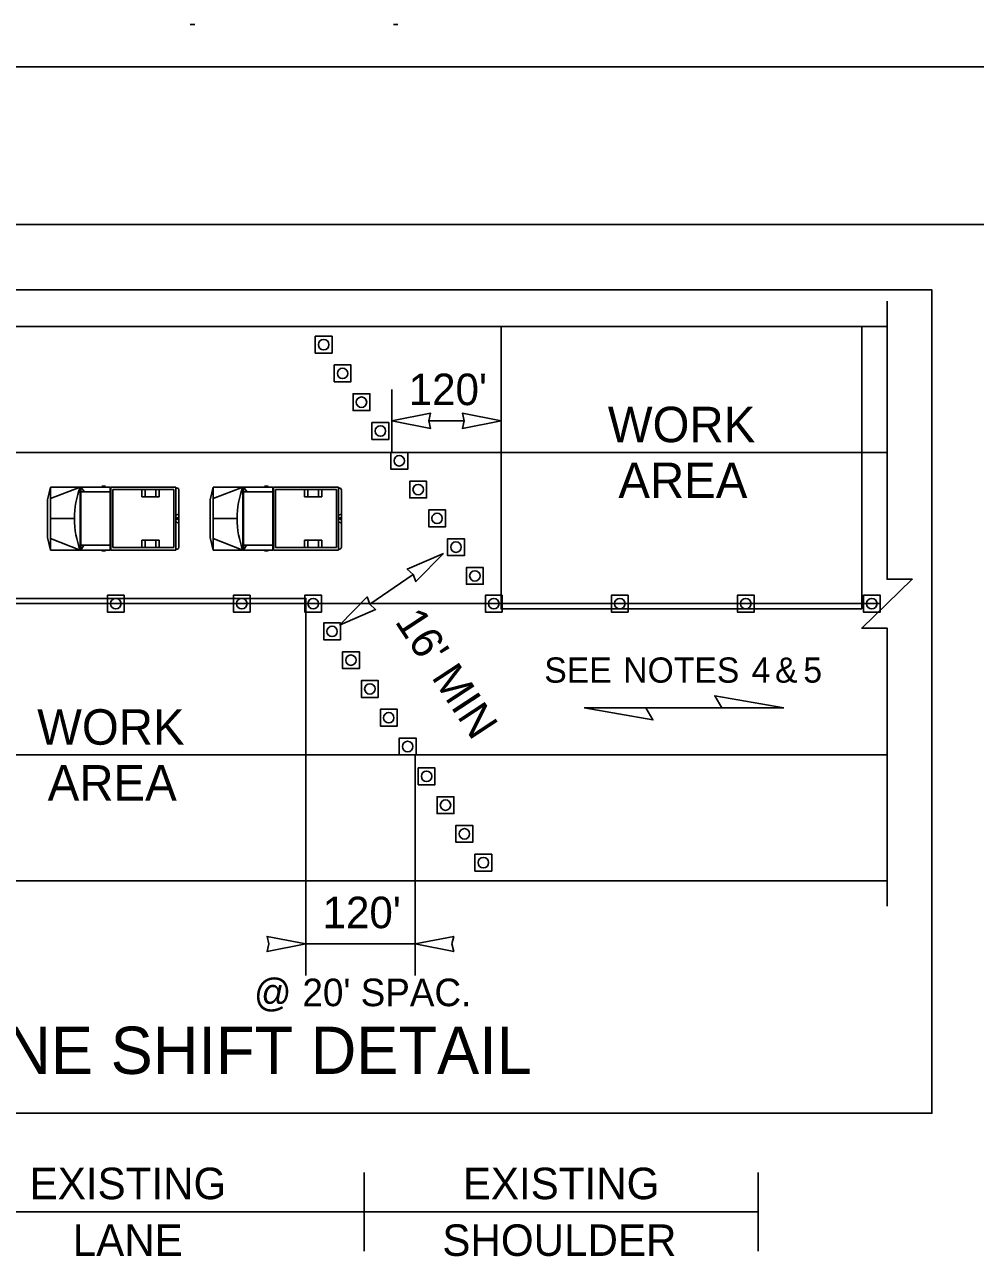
# Model space of a CAD drawing. Extents: x 99999.1 to 100095.7, y 99995 to 100010.7.
# Drawn here: x 100006.828 to 100009.243, y 100003.112 to 100006.24 of the extents above; entities that cross this region are included whole.
import ezdxf

# ---------------------------------------------------------------- set-up
doc = ezdxf.new("R2010")
doc.units = 0
for name, color, linetype in [('RD_ED_ShoulderPavedEdge', 7, 'Continuous'), ('RD_MK_LineEdgeWhite', 7, 'Continuous'), ('RD_MK_LineSkipCenter', 7, 'Continuous'), ('SH_DE_DetailHeading2Text', 7, 'Continuous'), ('SH_TI_Tables', 7, 'Continuous'), ('TR_WZ_MotoristVehicle', 7, 'Continuous'), ('TR_WZ_TrafficCone', 7, 'Continuous'), ('TR_WZ_WorkZoneDetails', 7, 'Continuous'), ('TR_WZ_WorkZoneTextCurrent', 7, 'Continuous')]:
    doc.layers.add(name, color=color, linetype=linetype)

msp = doc.modelspace()

# ---------------------------------------------------------------- linework, layer by layer
at = {"layer": 'RD_ED_ShoulderPavedEdge'}
for p, q in [((100000.1076, 100005.7323), (100015.6424, 100005.7323)), ((100005.1009, 100005.4735), (100009.0183, 100005.4735)), ((100005.1009, 100004.0655), (100009.0183, 100004.0655))]:
    msp.add_line(p, q, dxfattribs=at)
at = {"layer": 'RD_MK_LineEdgeWhite'}
for p, q in [((100000.1076, 100006.1323), (100015.6424, 100006.1323)), ((100005.1009, 100005.1535), (100009.0183, 100005.1535)), ((100005.1009, 100004.3855), (100009.0183, 100004.3855))]:
    msp.add_line(p, q, dxfattribs=at)
at = {"layer": 'RD_MK_LineSkipCenter'}
msp.add_lwpolyline([(100009.0017, 100004.7695), (100005.0844, 100004.7695)], dxfattribs=at)
at = {"layer": 'SH_TI_Tables'}
msp.add_lwpolyline([(100004.9869, 100005.5662), (100009.1323, 100005.5662), (100009.1323, 100003.4755), (100004.9869, 100003.4755)], close=True, dxfattribs=at)
at = {"layer": 'TR_WZ_MotoristVehicle'}
for p, q in [((100007.2487, 100006.2395), (100007.26, 100006.2395)), ((100007.765, 100006.2395), (100007.7763, 100006.2395)), ((100006.894, 100005.0655), (100006.8866, 100005.0332)), ((100006.894, 100005.0655), (100006.894, 100004.9055)), ((100006.894, 100005.0655), (100007.0451, 100005.0655)), ((100006.894, 100005.0362), (100006.9696, 100005.0655)), ((100006.9696, 100005.0655), (100006.9696, 100004.9055)), ((100006.9709, 100005.0655), (100006.9709, 100004.9055)), ((100006.9709, 100005.0655), (100006.9806, 100005.0531)), ((100006.9709, 100005.0531), (100007.0451, 100005.0531)), ((100007.0245, 100005.0677), (100007.0336, 100005.0677)), ((100007.0451, 100005.0655), (100007.0451, 100004.9055)), ((100007.2119, 100005.0655), (100007.0473, 100005.0655)), ((100007.0473, 100005.0655), (100007.0473, 100004.9055)), ((100007.2072, 100005.0591), (100007.052, 100005.0591)), ((100007.052, 100005.0591), (100007.052, 100004.9119)), ((100007.1262, 100005.0591), (100007.1262, 100005.0407)), ((100007.1341, 100005.0591), (100007.1341, 100005.0407)), ((100007.1614, 100005.0591), (100007.1614, 100005.0407)), ((100007.1701, 100005.0591), (100007.1701, 100005.0407)), ((100007.2072, 100005.0591), (100007.2072, 100004.9119)), ((100007.2119, 100005.0655), (100007.2119, 100004.9055)), ((100007.216, 100005.0629), (100007.2125, 100005.0629)), ((100007.2125, 100005.0629), (100007.2125, 100004.9081)), ((100007.2196, 100005.058), (100007.2196, 100004.913)), ((100007.307, 100005.0655), (100007.2996, 100005.0332)), ((100007.307, 100005.0655), (100007.307, 100004.9055)), ((100007.307, 100005.0655), (100007.4581, 100005.0655)), ((100007.307, 100005.0362), (100007.3826, 100005.0655)), ((100007.3826, 100005.0655), (100007.3826, 100004.9055)), ((100007.384, 100005.0655), (100007.384, 100004.9055)), ((100007.384, 100005.0655), (100007.3936, 100005.0531)), ((100007.384, 100005.0531), (100007.4581, 100005.0531)), ((100007.4375, 100005.0677), (100007.4466, 100005.0677)), ((100007.4581, 100005.0655), (100007.4581, 100004.9055)), ((100007.6249, 100005.0655), (100007.4603, 100005.0655)), ((100007.4603, 100005.0655), (100007.4603, 100004.9055)), ((100007.6202, 100005.0591), (100007.465, 100005.0591)), ((100007.465, 100005.0591), (100007.465, 100004.9119)), ((100007.5392, 100005.0591), (100007.5392, 100005.0407)), ((100007.5472, 100005.0591), (100007.5472, 100005.0407)), ((100007.5744, 100005.0591), (100007.5744, 100005.0407)), ((100007.5832, 100005.0591), (100007.5832, 100005.0407)), ((100007.6202, 100005.0591), (100007.6202, 100004.9119)), ((100007.6249, 100005.0655), (100007.6249, 100004.9055)), ((100007.629, 100005.0629), (100007.6255, 100005.0629)), ((100007.6255, 100005.0629), (100007.6255, 100004.9081)), ((100007.6326, 100005.058), (100007.6326, 100004.913)), ((100006.8866, 100005.0332), (100006.8866, 100004.9378)), ((100007.1701, 100005.0407), (100007.1262, 100005.0407)), ((100007.2996, 100005.0332), (100007.2996, 100004.9378)), ((100007.5832, 100005.0407), (100007.5392, 100005.0407)), ((100007.2196, 100004.9968), (100007.2125, 100004.9938)), ((100007.6326, 100004.9968), (100007.6255, 100004.9938)), ((100006.894, 100004.9855), (100006.9547, 100004.9855)), ((100007.2196, 100004.9742), (100007.2125, 100004.9772)), ((100007.2177, 100004.9855), (100007.2144, 100004.9855)), ((100007.216, 100004.9877), (100007.216, 100004.9832)), ((100007.307, 100004.9855), (100007.3677, 100004.9855)), ((100007.6326, 100004.9742), (100007.6255, 100004.9772)), ((100007.6307, 100004.9855), (100007.6274, 100004.9855)), ((100007.629, 100004.9877), (100007.629, 100004.9832)), ((100006.894, 100004.9055), (100006.8866, 100004.9378)), ((100006.894, 100004.9348), (100006.9696, 100004.9055)), ((100007.1262, 100004.9119), (100007.1262, 100004.9303)), ((100007.1701, 100004.9303), (100007.1262, 100004.9303)), ((100007.1341, 100004.9119), (100007.1341, 100004.9303)), ((100007.1614, 100004.9119), (100007.1614, 100004.9303)), ((100007.1701, 100004.9119), (100007.1701, 100004.9303)), ((100007.307, 100004.9055), (100007.2996, 100004.9378)), ((100007.307, 100004.9348), (100007.3826, 100004.9055)), ((100007.5392, 100004.9119), (100007.5392, 100004.9303)), ((100007.5832, 100004.9303), (100007.5392, 100004.9303)), ((100007.5472, 100004.9119), (100007.5472, 100004.9303)), ((100007.5744, 100004.9119), (100007.5744, 100004.9303)), ((100007.5832, 100004.9119), (100007.5832, 100004.9303)), ((100006.894, 100004.9055), (100007.0451, 100004.9055)), ((100006.9709, 100004.9179), (100007.0451, 100004.9179)), ((100006.9789, 100004.9179), (100006.9709, 100004.9055)), ((100007.0245, 100004.9032), (100007.0336, 100004.9032)), ((100007.2119, 100004.9055), (100007.0473, 100004.9055)), ((100007.2072, 100004.9119), (100007.052, 100004.9119)), ((100007.216, 100004.9081), (100007.2125, 100004.9081)), ((100007.307, 100004.9055), (100007.4581, 100004.9055)), ((100007.384, 100004.9179), (100007.4581, 100004.9179)), ((100007.3919, 100004.9179), (100007.384, 100004.9055)), ((100007.4375, 100004.9032), (100007.4466, 100004.9032)), ((100007.6249, 100004.9055), (100007.4603, 100004.9055)), ((100007.6202, 100004.9119), (100007.465, 100004.9119)), ((100007.629, 100004.9081), (100007.6255, 100004.9081))]:
    msp.add_line(p, q, dxfattribs=at)
for centre, major_axis, start_param, end_param in [((100007.0776, 100004.9855), (0, -0.1679), 4.215667, 5.208926), ((100007.216, 100005.058), (0, 0.00488), 4.712389, 6.283185), ((100007.4906, 100004.9855), (0, -0.1679), 4.215667, 5.208926), ((100007.629, 100005.058), (0, 0.00488), 4.712389, 6.283185), ((100007.216, 100004.913), (0, -0.00488), 0, 1.570796), ((100007.629, 100004.913), (0, -0.00488), 0, 1.570796)]:
    msp.add_ellipse(centre, major_axis=major_axis, ratio=0.73155, start_param=start_param, end_param=end_param, dxfattribs=at)
for centre in [(100007.216, 100004.9855), (100007.629, 100004.9855)]:
    msp.add_ellipse(centre, major_axis=(0, 0.00225), ratio=0.73155, dxfattribs=at)
at = {"layer": 'TR_WZ_TrafficCone'}
for points in [[(100007.5663, 100005.4484), (100007.6089, 100005.4484), (100007.6089, 100005.4058), (100007.5663, 100005.4058), (100007.5663, 100005.4484)], [(100007.5663, 100005.4058), (100007.6089, 100005.4058), (100007.6089, 100005.4484), (100007.5663, 100005.4484), (100007.5663, 100005.4058)], [(100007.6143, 100005.3754), (100007.6569, 100005.3754), (100007.6569, 100005.3327), (100007.6143, 100005.3327), (100007.6143, 100005.3754)], [(100007.6143, 100005.3327), (100007.6569, 100005.3327), (100007.6569, 100005.3754), (100007.6143, 100005.3754), (100007.6143, 100005.3327)], [(100007.6623, 100005.3023), (100007.7049, 100005.3023), (100007.7049, 100005.2596), (100007.6623, 100005.2596), (100007.6623, 100005.3023)], [(100007.6623, 100005.2596), (100007.7049, 100005.2596), (100007.7049, 100005.3023), (100007.6623, 100005.3023), (100007.6623, 100005.2596)], [(100007.7103, 100005.2292), (100007.7529, 100005.2292), (100007.7529, 100005.1866), (100007.7103, 100005.1866), (100007.7103, 100005.2292)], [(100007.7103, 100005.1866), (100007.7529, 100005.1866), (100007.7529, 100005.2292), (100007.7103, 100005.2292), (100007.7103, 100005.1866)], [(100007.7583, 100005.1535), (100007.801, 100005.1535), (100007.801, 100005.1108), (100007.7583, 100005.1108), (100007.7583, 100005.1535)], [(100007.7583, 100005.1108), (100007.801, 100005.1108), (100007.801, 100005.1535), (100007.7583, 100005.1535), (100007.7583, 100005.1108)], [(100007.8063, 100005.0804), (100007.849, 100005.0804), (100007.849, 100005.0378), (100007.8063, 100005.0378), (100007.8063, 100005.0804)], [(100007.8063, 100005.0378), (100007.849, 100005.0378), (100007.849, 100005.0804), (100007.8063, 100005.0804), (100007.8063, 100005.0378)], [(100007.8543, 100005.0074), (100007.897, 100005.0074), (100007.897, 100004.9647), (100007.8543, 100004.9647), (100007.8543, 100005.0074)], [(100007.8543, 100004.9647), (100007.897, 100004.9647), (100007.897, 100005.0074), (100007.8543, 100005.0074), (100007.8543, 100004.9647)], [(100007.9023, 100004.9343), (100007.945, 100004.9343), (100007.945, 100004.8916), (100007.9023, 100004.8916), (100007.9023, 100004.9343)], [(100007.9023, 100004.8916), (100007.945, 100004.8916), (100007.945, 100004.9343), (100007.9023, 100004.9343), (100007.9023, 100004.8916)], [(100007.9503, 100004.8612), (100007.993, 100004.8612), (100007.993, 100004.8186), (100007.9503, 100004.8186), (100007.9503, 100004.8612)], [(100007.9503, 100004.8186), (100007.993, 100004.8186), (100007.993, 100004.8612), (100007.9503, 100004.8612), (100007.9503, 100004.8186)], [(100007.0383, 100004.7908), (100007.0809, 100004.7908), (100007.0809, 100004.7482), (100007.0383, 100004.7482), (100007.0383, 100004.7908)], [(100007.0383, 100004.7482), (100007.0809, 100004.7482), (100007.0809, 100004.7908), (100007.0383, 100004.7908), (100007.0383, 100004.7482)], [(100007.3583, 100004.7908), (100007.4009, 100004.7908), (100007.4009, 100004.7482), (100007.3583, 100004.7482), (100007.3583, 100004.7908)], [(100007.3583, 100004.7482), (100007.4009, 100004.7482), (100007.4009, 100004.7908), (100007.3583, 100004.7908), (100007.3583, 100004.7482)], [(100007.5397, 100004.7908), (100007.5823, 100004.7908), (100007.5823, 100004.7482), (100007.5397, 100004.7482), (100007.5397, 100004.7908)], [(100007.5397, 100004.7482), (100007.5823, 100004.7482), (100007.5823, 100004.7908), (100007.5397, 100004.7908), (100007.5397, 100004.7482)], [(100008.0409, 100004.7908), (100007.9982, 100004.7908), (100007.9982, 100004.7482), (100008.0409, 100004.7482), (100008.0409, 100004.7908)], [(100008.0409, 100004.7482), (100007.9982, 100004.7482), (100007.9982, 100004.7908), (100008.0409, 100004.7908), (100008.0409, 100004.7482)], [(100008.3183, 100004.7908), (100008.3609, 100004.7908), (100008.3609, 100004.7482), (100008.3183, 100004.7482), (100008.3183, 100004.7908)], [(100008.3183, 100004.7482), (100008.3609, 100004.7482), (100008.3609, 100004.7908), (100008.3183, 100004.7908), (100008.3183, 100004.7482)], [(100008.6383, 100004.7908), (100008.6809, 100004.7908), (100008.6809, 100004.7482), (100008.6383, 100004.7482), (100008.6383, 100004.7908)], [(100008.6383, 100004.7482), (100008.6809, 100004.7482), (100008.6809, 100004.7908), (100008.6383, 100004.7908), (100008.6383, 100004.7482)], [(100008.9583, 100004.7908), (100009.0009, 100004.7908), (100009.0009, 100004.7482), (100008.9583, 100004.7482), (100008.9583, 100004.7908)], [(100008.9583, 100004.7482), (100009.0009, 100004.7482), (100009.0009, 100004.7908), (100008.9583, 100004.7908), (100008.9583, 100004.7482)], [(100007.6303, 100004.6778), (100007.5876, 100004.6778), (100007.5876, 100004.7204), (100007.6303, 100004.7204), (100007.6303, 100004.6778)], [(100007.6303, 100004.7204), (100007.5876, 100004.7204), (100007.5876, 100004.6778), (100007.6303, 100004.6778), (100007.6303, 100004.7204)], [(100007.6783, 100004.6047), (100007.6356, 100004.6047), (100007.6356, 100004.6474), (100007.6783, 100004.6474), (100007.6783, 100004.6047)], [(100007.6783, 100004.6474), (100007.6356, 100004.6474), (100007.6356, 100004.6047), (100007.6783, 100004.6047), (100007.6783, 100004.6474)], [(100007.7263, 100004.5316), (100007.6836, 100004.5316), (100007.6836, 100004.5743), (100007.7263, 100004.5743), (100007.7263, 100004.5316)], [(100007.7263, 100004.5743), (100007.6836, 100004.5743), (100007.6836, 100004.5316), (100007.7263, 100004.5316), (100007.7263, 100004.5743)], [(100007.7743, 100004.4586), (100007.7316, 100004.4586), (100007.7316, 100004.5012), (100007.7743, 100004.5012), (100007.7743, 100004.4586)], [(100007.7743, 100004.5012), (100007.7316, 100004.5012), (100007.7316, 100004.4586), (100007.7743, 100004.4586), (100007.7743, 100004.5012)], [(100007.8223, 100004.3855), (100007.7796, 100004.3855), (100007.7796, 100004.4282), (100007.8223, 100004.4282), (100007.8223, 100004.3855)], [(100007.8223, 100004.4282), (100007.7796, 100004.4282), (100007.7796, 100004.3855), (100007.8223, 100004.3855), (100007.8223, 100004.4282)], [(100007.8276, 100004.3524), (100007.8703, 100004.3524), (100007.8703, 100004.3098), (100007.8276, 100004.3098), (100007.8276, 100004.3524)], [(100007.8276, 100004.3098), (100007.8703, 100004.3098), (100007.8703, 100004.3524), (100007.8276, 100004.3524), (100007.8276, 100004.3098)], [(100007.8756, 100004.2794), (100007.9183, 100004.2794), (100007.9183, 100004.2367), (100007.8756, 100004.2367), (100007.8756, 100004.2794)], [(100007.8756, 100004.2367), (100007.9183, 100004.2367), (100007.9183, 100004.2794), (100007.8756, 100004.2794), (100007.8756, 100004.2367)], [(100007.9236, 100004.2063), (100007.9663, 100004.2063), (100007.9663, 100004.1636), (100007.9236, 100004.1636), (100007.9236, 100004.2063)], [(100007.9236, 100004.1636), (100007.9663, 100004.1636), (100007.9663, 100004.2063), (100007.9236, 100004.2063), (100007.9236, 100004.1636)], [(100007.9716, 100004.1332), (100008.0143, 100004.1332), (100008.0143, 100004.0906), (100007.9716, 100004.0906), (100007.9716, 100004.1332)], [(100007.9716, 100004.0906), (100008.0143, 100004.0906), (100008.0143, 100004.1332), (100007.9716, 100004.1332), (100007.9716, 100004.0906)]]:
    msp.add_lwpolyline(points, dxfattribs=at)
for centre in [(100007.5876, 100005.4271), (100007.6356, 100005.354), (100007.6836, 100005.281), (100007.7316, 100005.2079), (100007.7796, 100005.1322), (100007.8276, 100005.0591), (100007.8756, 100004.986), (100007.9236, 100004.913), (100007.9716, 100004.8399), (100007.0596, 100004.7695), (100007.3796, 100004.7695), (100007.561, 100004.7695), (100008.0196, 100004.7695), (100008.3396, 100004.7695), (100008.6596, 100004.7695), (100008.9796, 100004.7695), (100007.6089, 100004.6991), (100007.6569, 100004.626), (100007.7049, 100004.553), (100007.7529, 100004.4799), (100007.8009, 100004.4068), (100007.849, 100004.3311), (100007.897, 100004.258), (100007.945, 100004.185), (100007.993, 100004.1119)]:
    msp.add_circle(centre, 0.0133, dxfattribs=at)
at = {"layer": 'TR_WZ_WorkZoneDetails'}
for p, q in [((100007.7609, 100005.3135), (100007.7609, 100005.1535)), ((100008.0383, 100005.3135), (100008.0383, 100005.1535)), ((100007.8547, 100005.2335), (100007.9445, 100005.2335)), ((100007.8147, 100004.8438), (100007.7048, 100004.7682)), ((100008.406, 100004.5049), (100008.5989, 100004.5049)), ((100008.5989, 100004.5049), (100008.406, 100004.5049)), ((100007.8196, 100004.3855), (100007.8196, 100003.8255)), ((100007.5423, 100004.0655), (100007.5423, 100003.8255)), ((100007.5423, 100003.9055), (100007.8196, 100003.9055)), ((100007.6907, 100003.1255), (100007.6907, 100003.3255)), ((100008.6907, 100003.1255), (100008.6907, 100003.3255)), ((100006.4907, 100003.2255), (100007.6907, 100003.2255)), ((100007.6907, 100003.2255), (100008.6907, 100003.2255))]:
    msp.add_line(p, q, dxfattribs=at)
msp.add_lwpolyline([(100009.0183, 100004.0015), (100009.0183, 100004.7075), (100008.9542, 100004.7075), (100009.0823, 100004.8314), (100009.0183, 100004.8314), (100009.0183, 100005.5375)], dxfattribs=at)
for points in [[(100008.0383, 100005.4735), (100008.0383, 100004.7562), (100008.9542, 100004.7562), (100008.9542, 100005.4735)], [(100007.7609, 100005.2335), (100007.8592, 100005.2528), (100007.8547, 100005.2335), (100007.8592, 100005.2142)], [(100008.0383, 100005.2335), (100007.94, 100005.2528), (100007.9445, 100005.2335), (100007.94, 100005.2142)], [(100007.8919, 100004.897), (100007.8219, 100004.8254), (100007.8147, 100004.8438), (100007.8, 100004.8571)], [(100006.5639, 100004.7828), (100006.5639, 100004.0655), (100007.5423, 100004.0655), (100007.5423, 100004.7828)], [(100007.6276, 100004.7151), (100007.7195, 100004.7549), (100007.7048, 100004.7682), (100007.6977, 100004.7867)], [(100008.7561, 100004.5049), (100008.581, 100004.5358), (100008.5989, 100004.5049)], [(100008.2488, 100004.5049), (100008.4238, 100004.4741), (100008.406, 100004.5049)], [(100007.5423, 100003.9055), (100007.444, 100003.9248), (100007.4486, 100003.9055), (100007.444, 100003.8862)], [(100007.8196, 100003.9055), (100007.9179, 100003.9248), (100007.9134, 100003.9055), (100007.9179, 100003.8862)]]:
    msp.add_lwpolyline(points, close=True, dxfattribs=at)

# ---------------------------------------------------------------- texts
at = {"layer": 'SH_DE_DetailHeading2Text'}
msp.add_text('OPTIONAL LANE SHIFT DETAIL', height=0.12, rotation=360, dxfattribs=at).set_placement((100005.7267, 100003.5755))
at = {"layer": 'TR_WZ_WorkZoneDetails'}
for s, p in [('WORK', (100008.3093, 100005.1794)), ('AREA', (100008.336, 100005.0376)), ('WORK', (100006.86, 100004.4114)), ('AREA', (100006.8867, 100004.2696))]:
    msp.add_text(s, height=0.09, dxfattribs=at).set_placement(p)
for s, p in [('EXISTING', (100006.8409, 100003.2575)), ('EXISTING', (100007.9409, 100003.2575)), ('LANE', (100006.9503, 100003.1135)), ('SHOULDER', (100007.889, 100003.1135))]:
    msp.add_text(s, height=0.08, rotation=360, dxfattribs=at).set_placement(p)
at = {"layer": 'TR_WZ_WorkZoneTextCurrent'}
for s, height, rotation, p in [("120'", 0.08, 360, (100007.8035, 100005.2735)), ("16' MIN", 0.08, 303.3023, (100007.7668, 100004.7241)), ("120'", 0.08, 360, (100007.5848, 100003.9455)), ('@', 0.07, 360, (100007.4107, 100003.7475)), ("20' SPAC.", 0.07, 360, (100007.5336, 100003.7475))]:
    msp.add_text(s, height=height, rotation=rotation, dxfattribs=at).set_placement(p)
for s, p in [('SEE', (100008.1479, 100004.5689)), ('NOTES', (100008.3484, 100004.5689)), ('4', (100008.6744, 100004.5689)), ('&', (100008.7339, 100004.5689)), ('5', (100008.8058, 100004.5689))]:
    msp.add_text(s, height=0.064, dxfattribs=at).set_placement(p)

doc.saveas('drawing.dxf')
